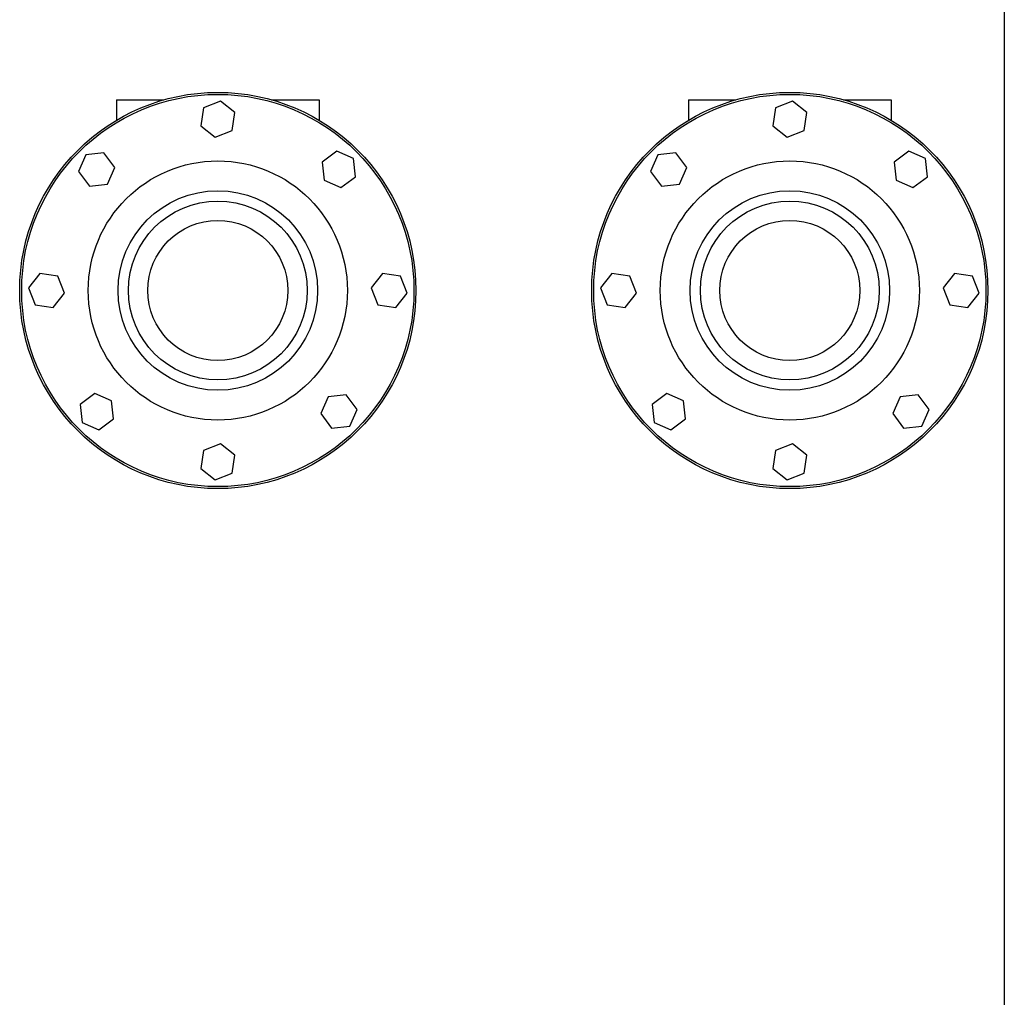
# Model space of a CAD drawing. Header units: inches. Extents: x 24 to 1128, y -94 to 748.
# Tile 513 of 546: x 664 to 685, y 565 to 586. Entities that reach past the tile are written whole.
import ezdxf

# ---------------------------------------------------------------- set-up
doc = ezdxf.new("R2010")
doc.units = ezdxf.units.IN
doc.header["$LTSCALE"] = 32
doc.header["$MEASUREMENT"] = 0
doc.layers.add('Visible (ANSI)', color=7, linetype='Continuous', lineweight=30)

msp = doc.modelspace()

# ---------------------------------------------------------------- linework, layer by layer
at = {"layer": 'Visible (ANSI)'}
for p, q in [((684.91529, 598.05891), (684.91529, 560.69882)), ((666.29029, 583.87141), (667.28639, 583.87141)), ((666.29029, 583.87141), (666.29029, 583.44335)), ((668.47285, 583.84277), (668.11704, 583.70381)), ((668.77109, 583.60412), (668.47285, 583.84277)), ((669.54419, 583.87141), (670.54029, 583.87141)), ((670.54029, 583.87141), (670.54029, 583.44335)), ((678.29029, 583.87141), (679.28639, 583.87141)), ((678.29029, 583.87141), (678.29029, 583.44335)), ((680.47285, 583.84277), (680.11704, 583.70381)), ((680.77109, 583.60412), (680.47285, 583.84277)), ((681.54419, 583.87141), (682.54029, 583.87141)), ((682.54029, 583.87141), (682.54029, 583.44335)), ((668.11704, 583.70381), (668.05949, 583.3262)), ((668.71354, 583.22651), (668.77109, 583.60412)), ((680.11704, 583.70381), (680.05949, 583.3262)), ((680.71354, 583.22651), (680.77109, 583.60412)), ((668.05949, 583.3262), (668.35774, 583.08754)), ((668.35774, 583.08754), (668.71354, 583.22651)), ((680.05949, 583.3262), (680.35774, 583.08754)), ((680.35774, 583.08754), (680.71354, 583.22651)), ((665.64781, 582.72029), (665.49448, 582.37043)), ((666.02745, 582.76243), (665.64781, 582.72029)), ((666.25377, 582.45472), (666.02745, 582.76243)), ((670.91432, 582.79222), (670.6066, 582.5659)), ((671.26417, 582.63889), (670.91432, 582.79222)), ((677.64781, 582.72029), (677.49448, 582.37043)), ((678.02745, 582.76243), (677.64781, 582.72029)), ((678.25377, 582.45472), (678.02745, 582.76243)), ((682.91432, 582.79222), (682.6066, 582.5659)), ((683.26417, 582.63889), (682.91432, 582.79222)), ((670.6066, 582.5659), (670.64875, 582.18626)), ((671.30631, 582.25925), (671.26417, 582.63889)), ((682.6066, 582.5659), (682.64875, 582.18626)), ((683.30631, 582.25925), (683.26417, 582.63889)), ((665.49448, 582.37043), (665.7208, 582.06272)), ((666.10044, 582.10486), (666.25377, 582.45472)), ((677.49448, 582.37043), (677.7208, 582.06272)), ((678.10044, 582.10486), (678.25377, 582.45472)), ((665.7208, 582.06272), (666.10044, 582.10486)), ((670.64875, 582.18626), (670.9986, 582.03293)), ((670.9986, 582.03293), (671.30631, 582.25925)), ((677.7208, 582.06272), (678.10044, 582.10486)), ((682.64875, 582.18626), (682.9986, 582.03293)), ((682.9986, 582.03293), (683.30631, 582.25925)), ((664.68258, 580.22721), (664.44393, 579.92896)), ((665.06019, 580.16966), (664.68258, 580.22721)), ((665.19916, 579.81386), (665.06019, 580.16966)), ((671.87008, 580.22721), (671.63143, 579.92896)), ((672.24769, 580.16966), (671.87008, 580.22721)), ((672.38666, 579.81386), (672.24769, 580.16966)), ((676.68258, 580.22721), (676.44393, 579.92896)), ((677.06019, 580.16966), (676.68258, 580.22721)), ((677.19916, 579.81386), (677.06019, 580.16966)), ((683.87008, 580.22721), (683.63143, 579.92896)), ((684.24769, 580.16966), (683.87008, 580.22721)), ((684.38666, 579.81386), (684.24769, 580.16966)), ((664.44393, 579.92896), (664.58289, 579.57316)), ((671.63143, 579.92896), (671.77039, 579.57316)), ((676.44393, 579.92896), (676.58289, 579.57316)), ((683.63143, 579.92896), (683.77039, 579.57316)), ((664.96051, 579.51561), (665.19916, 579.81386)), ((672.14801, 579.51561), (672.38666, 579.81386)), ((676.96051, 579.51561), (677.19916, 579.81386)), ((684.14801, 579.51561), (684.38666, 579.81386)), ((664.58289, 579.57316), (664.96051, 579.51561)), ((671.77039, 579.57316), (672.14801, 579.51561)), ((676.58289, 579.57316), (676.96051, 579.51561)), ((683.77039, 579.57316), (684.14801, 579.51561)), ((665.83199, 577.70989), (665.52427, 577.48357)), ((666.18184, 577.55656), (665.83199, 577.70989)), ((666.22398, 577.17692), (666.18184, 577.55656)), ((670.73014, 577.63796), (670.57681, 577.2881)), ((671.10978, 577.6801), (670.73014, 577.63796)), ((671.3361, 577.37239), (671.10978, 577.6801)), ((677.83199, 577.70989), (677.52427, 577.48357)), ((678.18184, 577.55656), (677.83199, 577.70989)), ((678.22398, 577.17692), (678.18184, 577.55656)), ((682.73014, 577.63796), (682.57681, 577.2881)), ((683.10978, 577.6801), (682.73014, 577.63796)), ((683.3361, 577.37239), (683.10978, 577.6801)), ((665.52427, 577.48357), (665.56642, 577.10393)), ((671.18277, 577.02253), (671.3361, 577.37239)), ((677.52427, 577.48357), (677.56642, 577.10393)), ((683.18277, 577.02253), (683.3361, 577.37239)), ((665.91627, 576.9506), (666.22398, 577.17692)), ((670.57681, 577.2881), (670.80313, 576.98039)), ((677.91627, 576.9506), (678.22398, 577.17692)), ((682.57681, 577.2881), (682.80313, 576.98039)), ((665.56642, 577.10393), (665.91627, 576.9506)), ((670.80313, 576.98039), (671.18277, 577.02253)), ((677.56642, 577.10393), (677.91627, 576.9506)), ((682.80313, 576.98039), (683.18277, 577.02253)), ((668.11704, 576.51631), (668.05949, 576.1387)), ((668.47285, 576.65527), (668.11704, 576.51631)), ((668.77109, 576.41662), (668.47285, 576.65527)), ((680.11704, 576.51631), (680.05949, 576.1387)), ((680.47285, 576.65527), (680.11704, 576.51631)), ((680.77109, 576.41662), (680.47285, 576.65527)), ((668.71354, 576.03901), (668.77109, 576.41662)), ((680.71354, 576.03901), (680.77109, 576.41662)), ((668.05949, 576.1387), (668.35774, 575.90004)), ((680.05949, 576.1387), (680.35774, 575.90004)), ((668.35774, 575.90004), (668.71354, 576.03901)), ((680.35774, 575.90004), (680.71354, 576.03901))]:
    msp.add_line(p, q, dxfattribs=at)
for centre, radius in [((668.41529, 579.87141), 4.15625), ((668.41529, 579.87141), 4.11458), ((680.41529, 579.87141), 4.15625), ((680.41529, 579.87141), 4.11458), ((668.41529, 579.87141), 2.71875), ((680.41529, 579.87141), 2.71875), ((668.41529, 579.87141), 2.09375), ((680.41529, 579.87141), 2.09375), ((668.41529, 579.87141), 1.875), ((680.41529, 579.87141), 1.875), ((668.41529, 579.87141), 1.46875), ((680.41529, 579.87141), 1.46875)]:
    msp.add_circle(centre, radius, dxfattribs=at)

doc.saveas('drawing.dxf')
